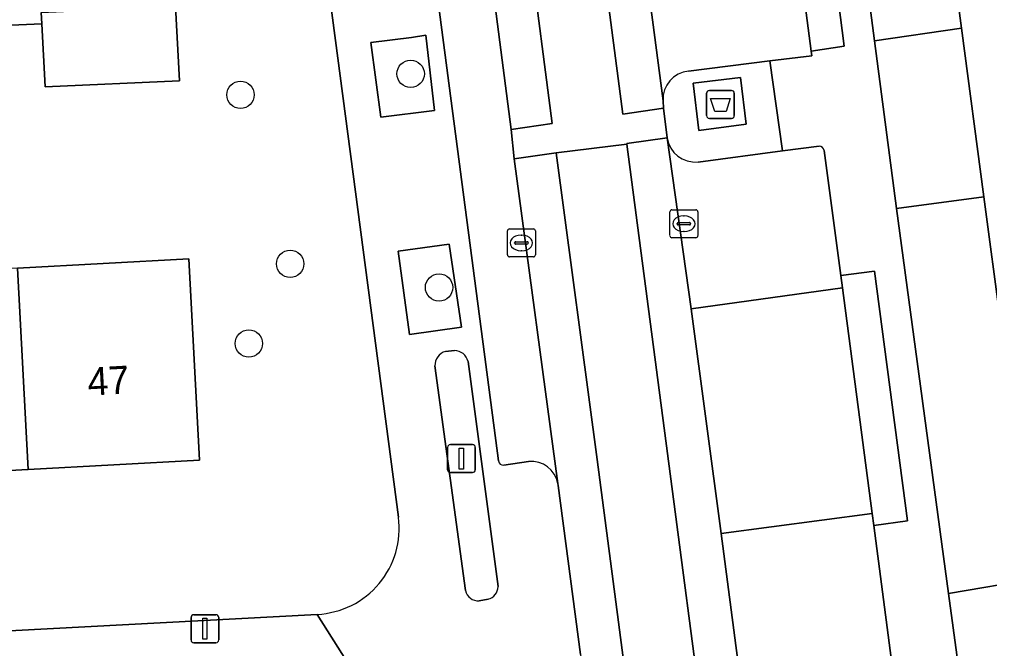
# Model space of a CAD drawing. Extents: x 160554 to 161248, y 385329 to 386506.
# Drawn here: x 161127.39 to 161162.07, y 385452.59 to 385475.1 of the extents above; entities that cross this region are included whole.
import ezdxf

# ---------------------------------------------------------------- set-up
doc = ezdxf.new("R2010")
doc.units = 0
for name, color, linetype in [('IMGEO_Afval_apart_plaats', 7, 'Continuous'), ('IMGEO_Boom', 7, 'Continuous'), ('IMGEO_Erf', 7, 'Continuous'), ('IMGEO_Groenvoorziening', 7, 'Continuous'), ('IMGEO_Haag', 7, 'Continuous'), ('IMGEO_Kolk', 7, 'Continuous'), ('IMGEO_Lichtmast', 7, 'Continuous'), ('IMGEO_Pand', 7, 'Continuous'), ('IMGEO_Pand_nummerreeks', 7, 'Continuous'), ('IMGEO_Parkeervlak_open', 7, 'Continuous'), ('IMGEO_Rijbaan_lokaal_gesloten', 7, 'Continuous'), ('IMGEO_Rijbaan_lokaal_open', 7, 'Continuous'), ('IMGEO_Voetpad_gesloten', 7, 'Continuous'), ('IMGEO_Voetpad_open', 7, 'Continuous')]:
    doc.layers.add(name, color=color, linetype=linetype)

msp = doc.modelspace()

# ---------------------------------------------------------------- linework, layer by layer
at = {"layer": 'IMGEO_Afval_apart_plaats'}
for p, q in [((161151.956, 385471.655), (161151.956, 385472.455)), ((161151.956, 385472.455), (161151.956, 385471.655)), ((161152.056, 385472.555), (161152.846, 385472.555)), ((161152.846, 385472.555), (161152.056, 385472.555)), ((161152.946, 385472.455), (161152.946, 385471.655)), ((161152.946, 385471.655), (161152.946, 385472.455)), ((161152.846, 385471.555), (161152.056, 385471.555)), ((161152.056, 385471.555), (161152.846, 385471.555))]:
    msp.add_line(p, q, dxfattribs=at)
msp.add_lwpolyline([(161152.099, 385472.269), (161152.803, 385472.269), (161152.654, 385471.799), (161152.248, 385471.799), (161152.099, 385472.269)], dxfattribs=at)
for centre, start, end in [((161152.056, 385472.455), 90, 180), ((161152.056, 385472.455), 90, 180), ((161152.846, 385472.455), 0, 90), ((161152.846, 385472.455), 360, 90), ((161152.056, 385471.655), 180, 270), ((161152.056, 385471.655), 180, 270), ((161152.846, 385471.655), 270, 0), ((161152.846, 385471.655), 270, 0)]:
    msp.add_arc(centre, 0.1, start, end, dxfattribs=at)
at = {"layer": 'IMGEO_Boom'}
for centre in [(161141.377, 385473.151), (161135.292, 385472.398), (161137.072, 385466.355), (161142.392, 385465.511), (161135.591, 385463.502)]:
    msp.add_circle(centre, 0.489, dxfattribs=at)
at = {"layer": 'IMGEO_Erf'}
for points in [[(161140.942, 385457.289), (161138.499, 385475.796)], [(161132.97, 385475.555), (161133.109, 385472.9), (161128.311, 385472.688), (161128.193, 385474.937), (161125.713, 385474.836)], [(161127.322, 385466.205), (161133.446, 385466.533), (161133.832, 385459.329), (161127.708, 385459.001), (161121.717, 385458.681)], [(161103.911, 385452.001), (161138.04, 385453.815)]]:
    msp.add_lwpolyline(points, dxfattribs=at)
msp.add_arc((161137.883, 385456.895), 3.084, 272.9203, 7.3324, dxfattribs=at)
at = {"layer": 'IMGEO_Groenvoorziening'}
for points in [[(161158.742, 385468.334), (161161.872, 385468.755), (161161.067, 385474.79), (161157.96, 385474.333)], [(161140.312, 385471.598), (161142.235, 385471.84), (161141.916, 385474.529), (161141.412, 385474.455), (161139.949, 385474.277)], [(161142.758, 385467.057), (161140.936, 385466.807), (161141.334, 385463.827), (161143.189, 385464.093)], [(161161.406, 385448.688), (161164.503, 385449.031), (161163.696, 385455.083), (161160.609, 385454.566)]]:
    msp.add_lwpolyline(points, close=True, dxfattribs=at)
for points in [[(161142.941, 385463.256), (161142.626, 385463.218)], [(161142.245, 385462.703), (161143.336, 385454.665)], [(161144.502, 385454.812), (161143.429, 385462.866)], [(161143.824, 385454.298), (161144.142, 385454.365)]]:
    msp.add_lwpolyline(points, dxfattribs=at)
for centre, radius, start, end in [((161142.747, 385462.73), 0.503, 103.9306, 183.0809), ((161142.922, 385462.732), 0.525, 14.8394, 87.8983), ((161143.798, 385454.772), 0.475, 193.0286, 273.0814), ((161144.043, 385454.813), 0.459, 282.4357, 359.8705)]:
    msp.add_arc(centre, radius, start, end, dxfattribs=at)
at = {"layer": 'IMGEO_Haag'}
for points in [[(161158.742, 385468.334), (161161.872, 385468.755), (161161.067, 385474.79), (161157.96, 385474.333)], [(161161.406, 385448.688), (161164.503, 385449.031), (161163.696, 385455.083), (161160.609, 385454.566)]]:
    msp.add_lwpolyline(points, close=True, dxfattribs=at)
at = {"layer": 'IMGEO_Kolk'}
for p, q in [((161150.644, 385467.362), (161150.644, 385468.214)), ((161150.719, 385468.288), (161151.571, 385468.288)), ((161151.645, 385468.214), (161151.645, 385467.362)), ((161150.903, 385467.782), (161150.903, 385467.794)), ((161151.341, 385467.745), (161150.943, 385467.745)), ((161150.946, 385467.831), (161151.344, 385467.831)), ((161151.132, 385468.068), (161151.157, 385468.068)), ((161151.387, 385467.794), (161151.387, 385467.782)), ((161144.836, 385466.677), (161144.836, 385467.529)), ((161144.911, 385467.603), (161145.763, 385467.603)), ((161145.324, 385467.383), (161145.349, 385467.383)), ((161145.837, 385467.529), (161145.837, 385466.677)), ((161151.155, 385467.508), (161151.13, 385467.508)), ((161145.095, 385467.097), (161145.095, 385467.109)), ((161145.533, 385467.06), (161145.135, 385467.06)), ((161145.138, 385467.146), (161145.536, 385467.146)), ((161145.579, 385467.109), (161145.579, 385467.097)), ((161151.571, 385467.288), (161150.719, 385467.288)), ((161145.347, 385466.823), (161145.322, 385466.823)), ((161145.763, 385466.603), (161144.911, 385466.603))]:
    msp.add_line(p, q, dxfattribs=at)
for points in [[(161150.644, 385467.362), (161150.644, 385468.214)], [(161150.719, 385468.288), (161151.571, 385468.288)], [(161151.645, 385468.214), (161151.645, 385467.362)], [(161144.836, 385466.677), (161144.836, 385467.529)], [(161144.911, 385467.603), (161145.763, 385467.603)], [(161145.837, 385467.529), (161145.837, 385466.677)], [(161151.571, 385467.288), (161150.719, 385467.288)], [(161145.763, 385466.603), (161144.911, 385466.603)]]:
    msp.add_lwpolyline(points, dxfattribs=at)
for centre, radius, start, end in [((161150.721, 385468.212), 0.0765, 91.552, 178.448), ((161150.721, 385468.212), 0.0765, 91.552, 178.448), ((161151.569, 385468.212), 0.0765, 1.552, 88.448), ((161151.569, 385468.212), 0.0765, 1.552, 88.448), ((161150.943, 385467.791), 0.0403, 85.8775, 175.7526), ((161150.94, 385467.781), 0.0366, 178.938, 274.7102), ((161151.344, 385467.788), 0.043, 264.8664, 352.4533), ((161151.348, 385467.793), 0.0386, 1.7309, 96.639), ((161144.913, 385467.527), 0.0765, 91.552, 178.448), ((161144.913, 385467.527), 0.0765, 91.552, 178.448), ((161145.761, 385467.527), 0.0765, 1.552, 88.448), ((161145.761, 385467.527), 0.0765, 1.552, 88.448), ((161145.135, 385467.106), 0.0403, 85.8775, 175.7526), ((161145.132, 385467.096), 0.0366, 178.938, 274.7102), ((161145.536, 385467.103), 0.043, 264.8664, 352.4533), ((161145.54, 385467.108), 0.0386, 1.7309, 96.639), ((161150.721, 385467.364), 0.0765, 181.552, 268.448), ((161150.721, 385467.364), 0.0765, 181.552, 268.448), ((161151.569, 385467.364), 0.0765, 271.552, 358.448), ((161151.569, 385467.364), 0.0765, 271.552, 358.448), ((161144.913, 385466.679), 0.0765, 181.552, 268.448), ((161144.913, 385466.679), 0.0765, 181.552, 268.448), ((161145.761, 385466.679), 0.0765, 271.552, 358.448), ((161145.761, 385466.679), 0.0765, 271.552, 358.448)]:
    msp.add_arc(centre, radius, start, end, dxfattribs=at)
for centre, major_axis, ratio, start_param, end_param in [((161151.131, 385467.788), (-0.387, 0.002), 0.722429, 4.712389, 7.853982), ((161151.156, 385467.788), (-0.39, 0.002), 0.717154, 1.570796, 4.712389), ((161145.323, 385467.103), (-0.387, 0.002), 0.722429, 4.712389, 7.853982), ((161145.348, 385467.103), (-0.39, 0.002), 0.717154, 1.570796, 4.712389)]:
    msp.add_ellipse(centre, major_axis=major_axis, ratio=ratio, start_param=start_param, end_param=end_param, dxfattribs=at)
at = {"layer": 'IMGEO_Lichtmast'}
for p, q in [((161142.697, 385458.989), (161142.697, 385459.789)), ((161142.697, 385459.789), (161142.697, 385458.989)), ((161142.797, 385459.889), (161143.587, 385459.889)), ((161143.587, 385459.889), (161142.797, 385459.889)), ((161143.687, 385459.789), (161143.687, 385458.989)), ((161143.687, 385458.989), (161143.687, 385459.789)), ((161143.587, 385458.889), (161142.797, 385458.889)), ((161142.797, 385458.889), (161143.587, 385458.889)), ((161133.525, 385452.901), (161133.525, 385453.701)), ((161133.525, 385453.701), (161133.525, 385452.901)), ((161133.625, 385453.801), (161134.415, 385453.801)), ((161134.415, 385453.801), (161133.625, 385453.801)), ((161134.515, 385453.701), (161134.515, 385452.901)), ((161134.515, 385452.901), (161134.515, 385453.701)), ((161134.415, 385452.801), (161133.625, 385452.801)), ((161133.625, 385452.801), (161134.415, 385452.801))]:
    msp.add_line(p, q, dxfattribs=at)
for points in [[(161143.117, 385459.764), (161143.267, 385459.764), (161143.267, 385459.014), (161143.117, 385459.014), (161143.117, 385459.764)], [(161133.945, 385453.676), (161134.095, 385453.676), (161134.095, 385452.926), (161133.945, 385452.926), (161133.945, 385453.676)]]:
    msp.add_lwpolyline(points, dxfattribs=at)
for centre, start, end in [((161142.797, 385459.789), 90, 180), ((161142.797, 385459.789), 90, 180), ((161143.587, 385459.789), 0, 90), ((161143.587, 385459.789), 360, 90), ((161142.797, 385458.989), 180, 270), ((161142.797, 385458.989), 180, 270), ((161143.587, 385458.989), 270, 0), ((161143.587, 385458.989), 270, 0), ((161133.625, 385453.701), 90, 180), ((161133.625, 385453.701), 90, 180), ((161134.415, 385453.701), 0, 90), ((161134.415, 385453.701), 360, 90), ((161133.625, 385452.901), 180, 270), ((161133.625, 385452.901), 180, 270), ((161134.415, 385452.901), 270, 0), ((161134.415, 385452.901), 270, 0)]:
    msp.add_arc(centre, 0.1, start, end, dxfattribs=at)
at = {"layer": 'IMGEO_Pand'}
msp.add_lwpolyline([(161154.751, 385521.904), (161156.16, 385511.34), (161156.97, 385505.27), (161156.999, 385505.056), (161157.89, 385505.175), (161158.253, 385502.453), (161157.389, 385502.337), (161157.701, 385500), (161158.836, 385491.507), (161159.664, 385485.31), (161161.067, 385474.79), (161161.872, 385468.755), (161163.696, 385455.083), (161164.503, 385449.031), (161165.924, 385438.385), (161166.746, 385432.216), (161167.557, 385426.143), (161167.682, 385425.203), (161177.445, 385426.506), (161167.665, 385500), (161162.835, 385536.295)], dxfattribs=at)
for points in [[(161132.97, 385475.555), (161128.172, 385475.343), (161128.193, 385474.937), (161128.311, 385472.688), (161133.109, 385472.9)], [(161127.708, 385459.001), (161133.832, 385459.329), (161133.446, 385466.533), (161127.322, 385466.205)], [(161127.322, 385466.205), (161121.331, 385465.885), (161121.717, 385458.681), (161127.708, 385459.001)]]:
    msp.add_lwpolyline(points, close=True, dxfattribs=at)
at = {"layer": 'IMGEO_Parkeervlak_open'}
for points in [[(161150.547, 385470.862), (161151.406, 385464.746), (161156.816, 385465.499), (161156.758, 385465.935), (161156.157, 385470.407)], [(161155.978, 385470.564), (161154.673, 385470.398)], [(161154.673, 385470.398), (161151.653, 385469.996)]]:
    msp.add_lwpolyline(points, dxfattribs=at)
msp.add_lwpolyline([(161157.932, 385457), (161157.877, 385457.424), (161152.481, 385456.711), (161153.775, 385446.792), (161159.176, 385447.522), (161159.107, 385448.046)], close=True, dxfattribs=at)
for centre, radius, start, end in [((161151.561, 385471.018), 1.026, 188.7469, 275.1311), ((161155.97, 385470.374), 0.19, 9.9431, 87.5492)]:
    msp.add_arc(centre, radius, start, end, dxfattribs=at)
at = {"layer": 'IMGEO_Rijbaan_lokaal_gesloten'}
for points in [[(161141.009, 385501.397), (161139.019, 385501.128), (161144.514, 385459.302)], [(161146.64, 385458.491), (161145.077, 385470.113), (161144.974, 385471.165), (161143.377, 385483.491), (161143.236, 385484.558), (161141.009, 385501.397)], [(161153.775, 385446.792), (161152.481, 385456.711), (161151.406, 385464.746), (161150.547, 385470.862), (161149.1, 385470.664), (161149.104, 385470.631), (161155.925, 385418.758)], [(161148.041, 385459.357), (161146.58, 385470.323), (161145.077, 385470.113), (161146.64, 385458.491), (161146.649, 385458.427), (161147.451, 385452.38), (161152.332, 385415.422), (161152.671, 385412.934), (161153.279, 385407.691), (161153.691, 385403.544)], [(161144.707, 385459.153), (161145.595, 385459.278)], [(161154.482, 385410.25), (161148.041, 385459.357)]]:
    msp.add_lwpolyline(points, dxfattribs=at)
for points in [[(161148.82, 385484.235), (161147.354, 385484.014), (161148.965, 385471.708), (161150.42, 385471.919), (161150.399, 385472.189)], [(161143.377, 385483.491), (161144.974, 385471.165), (161146.438, 385471.374), (161144.839, 385483.69)]]:
    msp.add_lwpolyline(points, close=True, dxfattribs=at)
for centre, radius, start, end in [((161144.691, 385459.331), 0.179, 189.4137, 275.2486), ((161145.702, 385458.332), 0.952, 9.5893, 96.4432)]:
    msp.add_arc(centre, radius, start, end, dxfattribs=at)
at = {"layer": 'IMGEO_Rijbaan_lokaal_open'}
for points in [[(161148.82, 385484.235), (161148.683, 385485.287), (161147.193, 385485.072), (161144.696, 385484.751), (161143.236, 385484.558), (161143.377, 385483.491), (161144.839, 385483.69), (161146.438, 385471.374), (161144.974, 385471.165), (161145.077, 385470.113), (161146.58, 385470.323), (161149.104, 385470.631), (161149.1, 385470.664), (161150.547, 385470.862), (161150.42, 385471.919), (161148.965, 385471.708), (161147.354, 385484.014)], [(161157.96, 385474.333), (161161.067, 385474.79), (161159.664, 385485.31), (161156.587, 385484.87)], [(161160.609, 385454.566), (161163.696, 385455.083), (161161.872, 385468.755), (161158.742, 385468.334)], [(161156.816, 385465.499), (161151.406, 385464.746), (161152.481, 385456.711), (161157.877, 385457.424)]]:
    msp.add_lwpolyline(points, close=True, dxfattribs=at)
for points in [[(161154.318, 385484.574), (161154.262, 385484.983), (161148.82, 385484.235), (161150.399, 385472.189)], [(161151.307, 385473.247), (161154.215, 385473.62), (161155.724, 385473.789), (161155.697, 385473.965), (161154.318, 385484.574)], [(161149.104, 385470.631), (161146.58, 385470.323), (161148.041, 385459.357), (161154.482, 385410.25)], [(161155.925, 385418.758), (161149.104, 385470.631)]]:
    msp.add_lwpolyline(points, dxfattribs=at)
msp.add_arc((161151.412, 385472.238), 1.014, 95.9411, 182.785, dxfattribs=at)
at = {"layer": 'IMGEO_Voetpad_gesloten'}
msp.add_lwpolyline([(161151.472, 385472.816), (161151.682, 385471.12), (161153.371, 385471.345), (161153.168, 385473.023)], close=True, dxfattribs=at)
at = {"layer": 'IMGEO_Voetpad_open'}
for points in [[(161136.341, 385529.83), (161135.137, 385529.71), (161135.418, 385526.832), (161130.558, 385526.389), (161130.319, 385529.237), (161128.796, 385529.094), (161129.051, 385526.24), (161132.125, 385523.449), (161133.129, 385516.169), (161134.314, 385506.782), (161134.793, 385502.989), (161135.316, 385500), (161136.266, 385492.761), (161137.199, 385485.658), (161138.095, 385478.829), (161138.499, 385475.796), (161140.942, 385457.289)], [(161150.629, 385521.954), (161152.2, 385509.904), (161151.011, 385509.725), (161152.024, 385501.989), (161153.217, 385502.133), (161154.42, 385493.064), (161153.214, 385492.911), (161154.262, 385484.983), (161154.318, 385484.574), (161155.523, 385484.693), (161156.88, 385474.142), (161155.697, 385473.965), (161155.724, 385473.789), (161154.215, 385473.62), (161154.673, 385470.398), (161155.978, 385470.564)], [(161164.772, 385423.865), (161164.522, 385425.705), (161163.706, 385431.728), (161162.864, 385437.938), (161161.406, 385448.688), (161160.609, 385454.566), (161158.742, 385468.334), (161157.96, 385474.333), (161156.587, 385484.87), (161155.775, 385491.088), (161154.612, 385500), (161153.977, 385504.866), (161153.181, 385510.938), (161151.795, 385521.505)], [(161144.514, 385459.302), (161139.019, 385501.128), (161137.826, 385500.985), (161136.937, 385507.995), (161136.794, 385507.979)], [(161069.71, 385472.482), (161076.464, 385472.863), (161079.665, 385472.955), (161100.981, 385474.144), (161102.66, 385474.238), (161107.462, 385474.476), (161108.778, 385474.498), (161113.496, 385474.74), (161113.516, 385474.343), (161116.241, 385474.444), (161116.23, 385474.815), (161120.845, 385475.019), (161125.695, 385475.233), (161125.713, 385474.836), (161128.193, 385474.937), (161128.172, 385475.343), (161132.97, 385475.555), (161138.499, 385475.796), (161138.095, 385478.829), (161078.932, 385475.726), (161075.831, 385475.76), (161073.558, 385475.649), (161059.018, 385474.939)], [(161154.215, 385473.62), (161151.307, 385473.247)], [(161151.653, 385469.996), (161154.673, 385470.398), (161154.215, 385473.62)], [(161150.399, 385472.189), (161150.42, 385471.919), (161150.547, 385470.862)], [(161156.157, 385470.407), (161156.758, 385465.935), (161157.954, 385466.094), (161159.145, 385457.161), (161157.932, 385457), (161159.107, 385448.046), (161160.298, 385448.2), (161161.726, 385437.317), (161160.536, 385437.158), (161161.571, 385429.258), (161162.77, 385429.42), (161163.288, 385425.403), (161162.096, 385425.252), (161163.599, 385413.775)], [(161142.626, 385463.218), (161142.941, 385463.256)], [(161143.336, 385454.665), (161142.245, 385462.703)], [(161143.429, 385462.866), (161144.502, 385454.812)], [(161145.595, 385459.278), (161144.707, 385459.153)], [(161147.451, 385452.38), (161146.649, 385458.427), (161146.64, 385458.491)], [(161144.142, 385454.365), (161143.824, 385454.298)], [(161131.359, 385450.395), (161132.098, 385450.431), (161132.098, 385450.427), (161140.025, 385450.66), (161138.04, 385453.815), (161103.911, 385452.001), (161104.086, 385449), (161122.774, 385449.889)], [(161138.04, 385453.815), (161140.025, 385450.66), (161142.282, 385433.518), (161142.478, 385431.994), (161144.689, 385415.374), (161144.425, 385412.29)]]:
    msp.add_lwpolyline(points, dxfattribs=at)
for points in [[(161154.318, 385484.574), (161155.697, 385473.965), (161156.88, 385474.142), (161155.523, 385484.693)], [(161140.312, 385471.598), (161139.949, 385474.277), (161141.412, 385474.455), (161141.916, 385474.529), (161142.235, 385471.84)], [(161151.472, 385472.816), (161153.168, 385473.023), (161153.371, 385471.345), (161151.682, 385471.12)], [(161141.334, 385463.827), (161140.936, 385466.807), (161142.758, 385467.057), (161143.189, 385464.093)], [(161156.758, 385465.935), (161156.816, 385465.499), (161157.877, 385457.424), (161157.932, 385457), (161159.145, 385457.161), (161157.954, 385466.094)]]:
    msp.add_lwpolyline(points, close=True, dxfattribs=at)
for centre, radius, start, end in [((161151.412, 385472.238), 1.014, 95.9411, 182.785), ((161151.561, 385471.018), 1.026, 188.7469, 275.1311), ((161155.97, 385470.374), 0.19, 9.9431, 87.5492), ((161142.747, 385462.73), 0.503, 103.9306, 183.0809), ((161142.922, 385462.732), 0.525, 14.8394, 87.8983), ((161144.691, 385459.331), 0.179, 189.4137, 275.2486), ((161145.702, 385458.332), 0.952, 9.5893, 96.4432), ((161137.883, 385456.895), 3.084, 272.9203, 7.3324), ((161143.798, 385454.772), 0.475, 193.0286, 273.0814), ((161144.043, 385454.813), 0.459, 282.4357, 359.8705)]:
    msp.add_arc(centre, radius, start, end, dxfattribs=at)

# ---------------------------------------------------------------- texts
at = {"layer": 'IMGEO_Pand_nummerreeks'}
msp.add_text('47', height=1, rotation=3.0633, dxfattribs=at).set_placement((161129.851, 385461.639))

doc.saveas('drawing.dxf')
